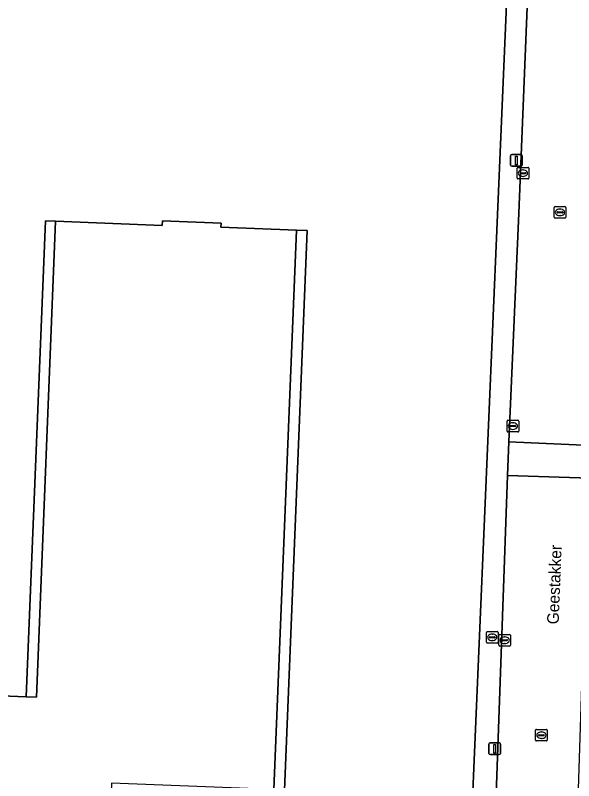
# Model space of a CAD drawing. Extents: x 161354 to 162026, y 386504 to 387460.
# Drawn here: x 161402.3 to 161450.3, y 386653.6 to 386719.4 of the extents above; entities that cross this region are included whole.
import ezdxf

# ---------------------------------------------------------------- set-up
doc = ezdxf.new("R2010")
doc.units = 0
for name, color, linetype in [('IMGEO_Brandkraan', 7, 'Continuous'), ('IMGEO_Erf', 7, 'Continuous'), ('IMGEO_Kolk', 7, 'Continuous'), ('IMGEO_Lichtmast', 7, 'Continuous'), ('IMGEO_Openbare_ruimte_label', 7, 'Continuous'), ('IMGEO_Pand', 7, 'Continuous'), ('IMGEO_Rijbaan_lokaal_open', 7, 'Continuous'), ('IMGEO_Rioolput', 7, 'Continuous'), ('IMGEO_Voetpad_open', 7, 'Continuous')]:
    doc.layers.add(name, color=color, linetype=linetype)

msp = doc.modelspace()

# ---------------------------------------------------------------- linework, layer by layer
at = {"layer": 'IMGEO_Brandkraan'}
for p, q in [((161442.798, 386665.486), (161442.798, 386666.338)), ((161442.873, 386666.412), (161443.725, 386666.412)), ((161443.286, 386666.192), (161443.311, 386666.192)), ((161443.799, 386666.338), (161443.799, 386665.486)), ((161443.725, 386665.412), (161442.873, 386665.412)), ((161443.057, 386665.906), (161443.057, 386665.918)), ((161443.495, 386665.869), (161443.097, 386665.869)), ((161443.1, 386665.955), (161443.498, 386665.955)), ((161443.309, 386665.632), (161443.284, 386665.632)), ((161443.541, 386665.918), (161443.541, 386665.906))]:
    msp.add_line(p, q, dxfattribs=at)
for points in [[(161442.798, 386665.486), (161442.798, 386666.338)], [(161442.873, 386666.412), (161443.725, 386666.412)], [(161443.799, 386666.338), (161443.799, 386665.486)], [(161443.725, 386665.412), (161442.873, 386665.412)]]:
    msp.add_lwpolyline(points, dxfattribs=at)
for centre, radius, start, end in [((161442.875, 386666.336), 0.0765, 91.55205, 178.44795), ((161442.875, 386666.336), 0.0765, 91.55205, 178.44795), ((161443.723, 386666.336), 0.0765, 1.55205, 88.44795), ((161443.723, 386666.336), 0.0765, 1.55205, 88.44795), ((161442.875, 386665.488), 0.0765, 181.55205, 268.44795), ((161442.875, 386665.488), 0.0765, 181.55205, 268.44795), ((161443.097, 386665.915), 0.0403, 85.87752, 175.75265), ((161443.094, 386665.905), 0.0366, 178.93798, 274.71019), ((161443.498, 386665.912), 0.043, 264.86636, 352.45326), ((161443.502, 386665.917), 0.0386, 1.73085, 96.63898), ((161443.723, 386665.488), 0.0765, 271.55205, 358.44795), ((161443.723, 386665.488), 0.0765, 271.55205, 358.44795)]:
    msp.add_arc(centre, radius, start, end, dxfattribs=at)
for centre, major_axis, ratio, start_param, end_param in [((161443.285, 386665.912), (-0.387, 0.002), 0.722429, 4.712389, 7.853982), ((161443.31, 386665.912), (-0.39, 0.002), 0.717154, 1.570796, 4.712389)]:
    msp.add_ellipse(centre, major_axis=major_axis, ratio=ratio, start_param=start_param, end_param=end_param, dxfattribs=at)
at = {"layer": 'IMGEO_Erf'}
for points in [[(161441.486, 386649.282), (161445.22, 386736.534), (161387.944, 386738.872), (161385.998, 386721.373), (161385.54, 386717.26), (161382.577, 386690.493), (161382.089, 386671.71), (161381.851, 386666.399), (161379.125, 386642.696)], [(161386.228, 386613.419), (161388.149, 386661.399), (161389.052, 386661.366), (161403.215, 386660.796), (161404.863, 386701.757), (161405.738, 386701.722), (161414.901, 386701.354)], [(161414.901, 386701.354), (161414.917, 386701.76), (161419.974, 386701.557), (161419.96, 386701.211), (161426.445, 386700.95), (161427.367, 386700.915), (161425.432, 386652.773), (161424.51, 386652.81), (161410.533, 386653.372), (161409.388, 386622.596), (161409.271, 386620.154), (161412.023, 386620.738)]]:
    msp.add_lwpolyline(points, dxfattribs=at)
at = {"layer": 'IMGEO_Kolk'}
for p, q in [((161445.435, 386705.43), (161445.435, 386706.282)), ((161445.51, 386706.356), (161446.362, 386706.356)), ((161446.436, 386706.282), (161446.436, 386705.43)), ((161445.694, 386705.85), (161445.694, 386705.862)), ((161446.132, 386705.813), (161445.734, 386705.813)), ((161445.737, 386705.899), (161446.135, 386705.899)), ((161445.946, 386705.576), (161445.921, 386705.576)), ((161445.923, 386706.136), (161445.948, 386706.136)), ((161446.178, 386705.862), (161446.178, 386705.85)), ((161446.362, 386705.356), (161445.51, 386705.356)), ((161444.57, 386683.663), (161444.57, 386684.515)), ((161444.645, 386684.589), (161445.497, 386684.589)), ((161445.571, 386684.515), (161445.571, 386683.663)), ((161444.829, 386684.083), (161444.829, 386684.095)), ((161445.267, 386684.046), (161444.869, 386684.046)), ((161444.872, 386684.132), (161445.27, 386684.132)), ((161445.081, 386683.809), (161445.056, 386683.809)), ((161445.058, 386684.369), (161445.083, 386684.369)), ((161445.313, 386684.095), (161445.313, 386684.083)), ((161445.497, 386683.589), (161444.645, 386683.589)), ((161443.865, 386665.237), (161443.865, 386666.089)), ((161443.94, 386666.163), (161444.792, 386666.163)), ((161444.866, 386666.089), (161444.866, 386665.237)), ((161444.124, 386665.657), (161444.124, 386665.669)), ((161444.562, 386665.62), (161444.164, 386665.62)), ((161444.167, 386665.706), (161444.565, 386665.706)), ((161444.376, 386665.383), (161444.351, 386665.383)), ((161444.353, 386665.943), (161444.378, 386665.943)), ((161444.608, 386665.669), (161444.608, 386665.657)), ((161444.792, 386665.163), (161443.94, 386665.163))]:
    msp.add_line(p, q, dxfattribs=at)
for points in [[(161445.435, 386705.43), (161445.435, 386706.282)], [(161445.51, 386706.356), (161446.362, 386706.356)], [(161446.436, 386706.282), (161446.436, 386705.43)], [(161446.362, 386705.356), (161445.51, 386705.356)], [(161444.57, 386683.663), (161444.57, 386684.515)], [(161444.645, 386684.589), (161445.497, 386684.589)], [(161445.571, 386684.515), (161445.571, 386683.663)], [(161445.497, 386683.589), (161444.645, 386683.589)], [(161443.865, 386665.237), (161443.865, 386666.089)], [(161443.94, 386666.163), (161444.792, 386666.163)], [(161444.866, 386666.089), (161444.866, 386665.237)], [(161444.792, 386665.163), (161443.94, 386665.163)]]:
    msp.add_lwpolyline(points, dxfattribs=at)
for centre, radius, start, end in [((161445.512, 386706.28), 0.0765, 91.55205, 178.44795), ((161445.512, 386706.28), 0.0765, 91.55205, 178.44795), ((161446.36, 386706.28), 0.0765, 1.55205, 88.44795), ((161446.36, 386706.28), 0.0765, 1.55205, 88.44795), ((161445.734, 386705.859), 0.0403, 85.87752, 175.75265), ((161445.731, 386705.849), 0.0366, 178.93798, 274.71019), ((161446.135, 386705.856), 0.043, 264.86636, 352.45326), ((161446.139, 386705.861), 0.0386, 1.73085, 96.63898), ((161445.512, 386705.432), 0.0765, 181.55205, 268.44795), ((161445.512, 386705.432), 0.0765, 181.55205, 268.44795), ((161446.36, 386705.432), 0.0765, 271.55205, 358.44795), ((161446.36, 386705.432), 0.0765, 271.55205, 358.44795), ((161444.647, 386684.513), 0.0765, 91.55205, 178.44795), ((161444.647, 386684.513), 0.0765, 91.55205, 178.44795), ((161445.495, 386684.513), 0.0765, 1.55205, 88.44795), ((161445.495, 386684.513), 0.0765, 1.55205, 88.44795), ((161444.869, 386684.092), 0.0403, 85.87752, 175.75265), ((161444.866, 386684.082), 0.0366, 178.93798, 274.71019), ((161445.27, 386684.089), 0.043, 264.86636, 352.45326), ((161445.274, 386684.094), 0.0386, 1.73085, 96.63898), ((161444.647, 386683.665), 0.0765, 181.55205, 268.44795), ((161444.647, 386683.665), 0.0765, 181.55205, 268.44795), ((161445.495, 386683.665), 0.0765, 271.55205, 358.44795), ((161445.495, 386683.665), 0.0765, 271.55205, 358.44795), ((161443.942, 386666.087), 0.0765, 91.55205, 178.44795), ((161443.942, 386666.087), 0.0765, 91.55205, 178.44795), ((161444.79, 386666.087), 0.0765, 1.55205, 88.44795), ((161444.79, 386666.087), 0.0765, 1.55205, 88.44795), ((161444.164, 386665.666), 0.0403, 85.87752, 175.75265), ((161444.161, 386665.656), 0.0366, 178.93798, 274.71019), ((161444.565, 386665.663), 0.043, 264.86636, 352.45326), ((161444.569, 386665.668), 0.0386, 1.73085, 96.63898), ((161443.942, 386665.239), 0.0765, 181.55205, 268.44795), ((161443.942, 386665.239), 0.0765, 181.55205, 268.44795), ((161444.79, 386665.239), 0.0765, 271.55205, 358.44795), ((161444.79, 386665.239), 0.0765, 271.55205, 358.44795)]:
    msp.add_arc(centre, radius, start, end, dxfattribs=at)
for centre, major_axis, ratio, start_param, end_param in [((161445.922, 386705.856), (-0.387, 0.002), 0.722429, 4.712389, 7.853982), ((161445.947, 386705.856), (-0.39, 0.002), 0.717154, 1.570796, 4.712389), ((161445.057, 386684.089), (-0.387, 0.002), 0.722429, 4.712389, 7.853982), ((161445.082, 386684.089), (-0.39, 0.002), 0.717154, 1.570796, 4.712389), ((161444.352, 386665.663), (-0.387, 0.002), 0.722429, 4.712389, 7.853982), ((161444.377, 386665.663), (-0.39, 0.002), 0.717154, 1.570796, 4.712389)]:
    msp.add_ellipse(centre, major_axis=major_axis, ratio=ratio, start_param=start_param, end_param=end_param, dxfattribs=at)
at = {"layer": 'IMGEO_Lichtmast'}
for p, q in [((161444.873, 386706.552), (161444.873, 386707.352)), ((161444.873, 386707.352), (161444.873, 386706.552)), ((161444.973, 386707.452), (161445.763, 386707.452)), ((161445.763, 386707.452), (161444.973, 386707.452)), ((161445.863, 386707.352), (161445.863, 386706.552)), ((161445.863, 386706.552), (161445.863, 386707.352)), ((161445.763, 386706.452), (161444.973, 386706.452)), ((161444.973, 386706.452), (161445.763, 386706.452)), ((161443.103, 386656.823), (161443.893, 386656.823)), ((161443.893, 386656.823), (161443.103, 386656.823)), ((161443.003, 386655.923), (161443.003, 386656.723)), ((161443.003, 386656.723), (161443.003, 386655.923)), ((161443.993, 386656.723), (161443.993, 386655.923)), ((161443.993, 386655.923), (161443.993, 386656.723)), ((161443.893, 386655.823), (161443.103, 386655.823)), ((161443.103, 386655.823), (161443.893, 386655.823))]:
    msp.add_line(p, q, dxfattribs=at)
for points in [[(161445.293, 386707.327), (161445.443, 386707.327), (161445.443, 386706.577), (161445.293, 386706.577), (161445.293, 386707.327)], [(161443.423, 386656.698), (161443.573, 386656.698), (161443.573, 386655.948), (161443.423, 386655.948), (161443.423, 386656.698)]]:
    msp.add_lwpolyline(points, dxfattribs=at)
for centre, start, end in [((161444.973, 386707.352), 90, 180), ((161444.973, 386707.352), 90, 180), ((161445.763, 386707.352), 0, 90), ((161445.763, 386707.352), 360, 90), ((161444.973, 386706.552), 180, 270), ((161444.973, 386706.552), 180, 270), ((161445.763, 386706.552), 270, 0), ((161445.763, 386706.552), 270, 0), ((161443.103, 386656.723), 90, 180), ((161443.103, 386656.723), 90, 180), ((161443.893, 386656.723), 0, 90), ((161443.893, 386656.723), 360, 90), ((161443.103, 386655.923), 180, 270), ((161443.103, 386655.923), 180, 270), ((161443.893, 386655.923), 270, 0), ((161443.893, 386655.923), 270, 0)]:
    msp.add_arc(centre, 0.1, start, end, dxfattribs=at)
at = {"layer": 'IMGEO_Pand'}
msp.add_lwpolyline([(161424.51, 386652.81), (161426.445, 386700.95), (161419.96, 386701.211), (161419.974, 386701.557), (161414.917, 386701.76), (161414.901, 386701.354), (161405.738, 386701.722), (161404.091, 386660.761), (161403.215, 386660.796), (161389.052, 386661.366), (161387.123, 386613.385)], dxfattribs=at)
at = {"layer": 'IMGEO_Rijbaan_lokaal_open'}
msp.add_lwpolyline([(161450.094, 386812.939), (161449.685, 386804.169), (161449.505, 386798.966), (161449.271, 386792.965), (161449.164, 386789.722), (161448.49, 386772.488), (161448.343, 386768.709), (161447.891, 386757.154), (161447.745, 386752.965), (161447.642, 386750), (161447.533, 386746.883), (161447.104, 386740.028), (161445.57, 386702.409), (161444.737, 386682.723), (161451.804, 386682.432), (161452.536, 386699.819), (161454.613, 386749.99), (161455.644, 386778.834)], dxfattribs=at)
for points in [[(161451.804, 386682.432), (161444.737, 386682.723), (161444.618, 386679.833), (161451.714, 386679.618)], [(161451.129, 386665.294), (161451.714, 386679.618), (161444.618, 386679.833), (161443.358, 386644.313), (161442.98, 386635.811), (161442.881, 386634.986), (161449.943, 386634.664), (161450.51, 386646.622)]]:
    msp.add_lwpolyline(points, close=True, dxfattribs=at)
at = {"layer": 'IMGEO_Rioolput'}
for p, q in [((161448.621, 386702.056), (161448.621, 386702.908)), ((161448.696, 386702.982), (161449.548, 386702.982)), ((161449.622, 386702.908), (161449.622, 386702.056)), ((161448.88, 386702.476), (161448.88, 386702.488)), ((161449.318, 386702.439), (161448.92, 386702.439)), ((161448.923, 386702.525), (161449.321, 386702.525)), ((161449.109, 386702.762), (161449.134, 386702.762)), ((161449.364, 386702.488), (161449.364, 386702.476)), ((161449.548, 386701.982), (161448.696, 386701.982)), ((161449.132, 386702.202), (161449.107, 386702.202)), ((161447.024, 386657.066), (161447.024, 386657.918)), ((161447.099, 386657.992), (161447.951, 386657.992)), ((161447.283, 386657.486), (161447.283, 386657.498)), ((161447.721, 386657.449), (161447.323, 386657.449)), ((161447.326, 386657.535), (161447.724, 386657.535)), ((161447.512, 386657.772), (161447.537, 386657.772)), ((161447.767, 386657.498), (161447.767, 386657.486)), ((161448.025, 386657.918), (161448.025, 386657.066)), ((161447.951, 386656.992), (161447.099, 386656.992)), ((161447.535, 386657.212), (161447.51, 386657.212))]:
    msp.add_line(p, q, dxfattribs=at)
for points in [[(161448.621, 386702.056), (161448.621, 386702.908)], [(161448.696, 386702.982), (161449.548, 386702.982)], [(161449.622, 386702.908), (161449.622, 386702.056)], [(161449.548, 386701.982), (161448.696, 386701.982)], [(161447.024, 386657.066), (161447.024, 386657.918)], [(161447.099, 386657.992), (161447.951, 386657.992)], [(161448.025, 386657.918), (161448.025, 386657.066)], [(161447.951, 386656.992), (161447.099, 386656.992)]]:
    msp.add_lwpolyline(points, dxfattribs=at)
for centre, radius, start, end in [((161448.698, 386702.906), 0.0765, 91.55205, 178.44795), ((161448.698, 386702.906), 0.0765, 91.55205, 178.44795), ((161449.546, 386702.906), 0.0765, 1.55205, 88.44795), ((161449.546, 386702.906), 0.0765, 1.55205, 88.44795), ((161448.92, 386702.485), 0.0403, 85.87752, 175.75265), ((161448.917, 386702.475), 0.0366, 178.93798, 274.71019), ((161449.321, 386702.482), 0.043, 264.86636, 352.45326), ((161449.325, 386702.487), 0.0386, 1.73085, 96.63898), ((161448.698, 386702.058), 0.0765, 181.55205, 268.44795), ((161448.698, 386702.058), 0.0765, 181.55205, 268.44795), ((161449.546, 386702.058), 0.0765, 271.55205, 358.44795), ((161449.546, 386702.058), 0.0765, 271.55205, 358.44795), ((161447.101, 386657.916), 0.0765, 91.55205, 178.44795), ((161447.101, 386657.916), 0.0765, 91.55205, 178.44795), ((161447.323, 386657.495), 0.0403, 85.87752, 175.75265), ((161447.32, 386657.485), 0.0366, 178.93798, 274.71019), ((161447.724, 386657.492), 0.043, 264.86636, 352.45326), ((161447.728, 386657.497), 0.0386, 1.73085, 96.63898), ((161447.949, 386657.916), 0.0765, 1.55205, 88.44795), ((161447.949, 386657.916), 0.0765, 1.55205, 88.44795), ((161447.101, 386657.068), 0.0765, 181.55205, 268.44795), ((161447.101, 386657.068), 0.0765, 181.55205, 268.44795), ((161447.949, 386657.068), 0.0765, 271.55205, 358.44795), ((161447.949, 386657.068), 0.0765, 271.55205, 358.44795)]:
    msp.add_arc(centre, radius, start, end, dxfattribs=at)
for centre, major_axis, ratio, start_param, end_param in [((161449.108, 386702.482), (-0.387, 0.002), 0.722429, 4.712389, 7.853982), ((161449.133, 386702.482), (-0.39, 0.002), 0.717154, 1.570796, 4.712389), ((161447.511, 386657.492), (-0.387, 0.002), 0.722429, 4.712389, 7.853982), ((161447.536, 386657.492), (-0.39, 0.002), 0.717154, 1.570796, 4.712389)]:
    msp.add_ellipse(centre, major_axis=major_axis, ratio=ratio, start_param=start_param, end_param=end_param, dxfattribs=at)
at = {"layer": 'IMGEO_Voetpad_open'}
msp.add_lwpolyline([(161448.152, 386810.848), (161446.875, 386779.968), (161446.64, 386779.978), (161445.775, 386762.809), (161446.167, 386762.794), (161446.125, 386761.783), (161445.724, 386752.122), (161445.641, 386750), (161445.509, 386746.631), (161445.243, 386739.646), (161445.22, 386736.534), (161441.486, 386649.282), (161439.468, 386649.379), (161439.242, 386644.412), (161443.358, 386644.313), (161444.618, 386679.833), (161444.737, 386682.723), (161445.57, 386702.409), (161447.104, 386740.028)], dxfattribs=at)
for points in [[(161404.091, 386660.761), (161405.738, 386701.722), (161404.863, 386701.757), (161403.215, 386660.796)], [(161424.51, 386652.81), (161425.432, 386652.773), (161427.367, 386700.915), (161426.445, 386700.95)]]:
    msp.add_lwpolyline(points, close=True, dxfattribs=at)

# ---------------------------------------------------------------- texts
at = {"layer": 'IMGEO_Openbare_ruimte_label'}
msp.add_text('Geestakker', height=1, rotation=87.76436, dxfattribs=at).set_placement((161449.006, 386667.017))

doc.saveas('drawing.dxf')
